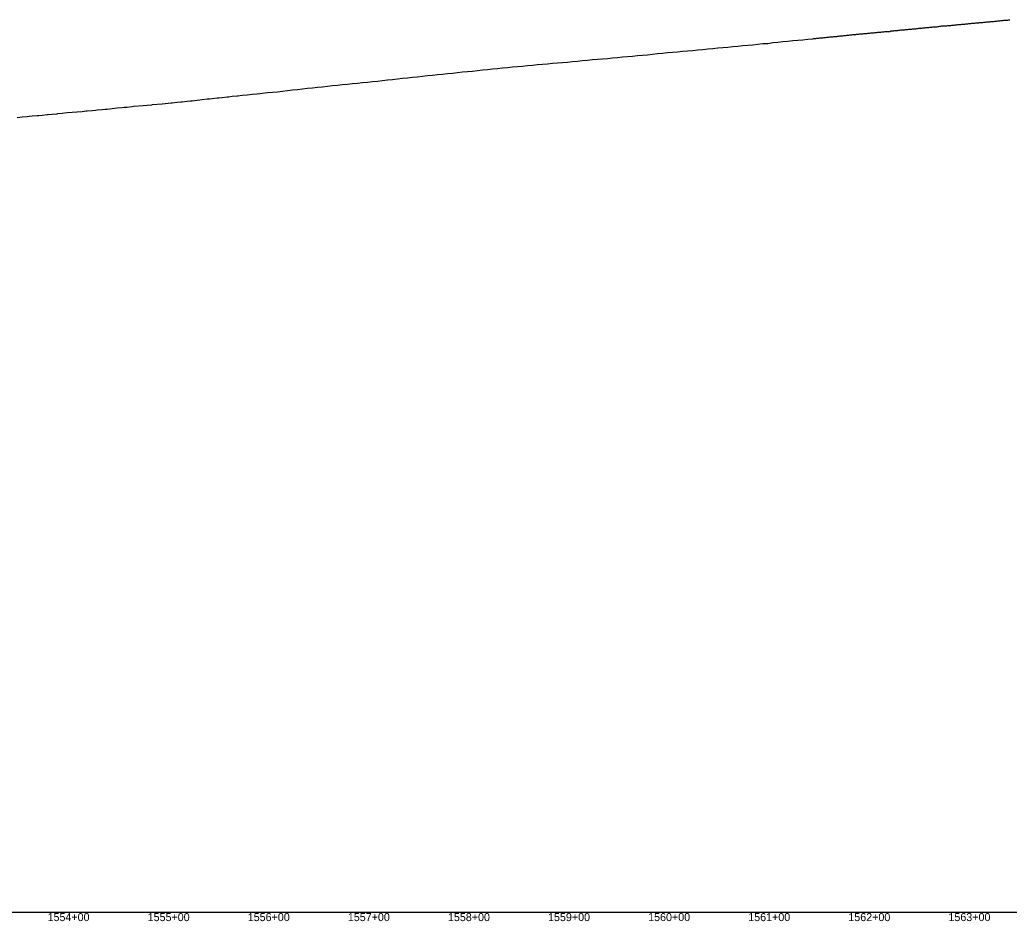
# Model space of a CAD drawing. Extents: x -3793 to 50787, y -1075 to 6138.
# Drawn here: x 42791 to 43780, y -1009 to -108 of the extents above; entities that cross this region are included whole.
import ezdxf

# ---------------------------------------------------------------- set-up
doc = ezdxf.new("R2010")
doc.units = 0
for name, color, linetype in [('RD_DDB_Profile_EX', 7, 'Continuous'), ('RD_DDB_StaTX', 7, 'Continuous'), ('RD_GPK_Profile_Cell', 7, 'Continuous')]:
    doc.layers.add(name, color=color, linetype=linetype)

msp = doc.modelspace()

# ---------------------------------------------------------------- linework, layer by layer
at = {"layer": 'RD_DDB_Profile_EX'}
for points in [[(43735.430136, -112.555875), (43736.422046, -112.406265), (43737.423893, -112.25738), (43738.425672, -112.207505), (43739.42752, -112.156585), (43740.429366, -112.05599), (43741.42128, -111.95676), (43742.423127, -111.80723), (43743.425161, -111.75553), (43744.427007, -111.70563), (43745.428854, -111.55674), (43746.420765, -111.456805), (43747.422614, -111.356565), (43748.424391, -111.255975), (43749.426237, -111.20643), (43750.428083, -111.05726), (43751.420001, -110.95695), (43752.421849, -110.907435), (43753.42362, -110.856795), (43754.425466, -110.75728), (43755.427315, -110.706995), (43756.419236, -110.557055), (43757.421004, -110.457955), (43758.42285, -110.30847), (43759.424956, -110.25735), (43760.426802, -110.206715), (43761.418721, -110.106775), (43762.420492, -110.056495), (43763.422338, -109.90698), (43764.424186, -109.856685), (43765.426032, -109.757185), (43766.417956, -109.607645), (43767.419722, -109.55653), (43768.42157, -109.506615), (43769.423416, -109.307965), (43770.425263, -109.2068), (43771.417192, -109.15685), (43772.418954, -109.106505), (43773.420801, -108.95703), (43774.422647, -108.808015), (43775.42475, -108.75696), (43776.416593, -108.706605), (43777.418442, -108.60711), (43778.420288, -108.55636), (43779.422134, -108.506015), (43780.42398, -108.3074)], [(43635.443777, -122.051215), (43636.445623, -121.95139), (43637.44747, -121.85158), (43638.439335, -121.751735), (43639.441183, -121.701715), (43640.443263, -121.601165), (43641.445109, -121.501255), (43642.446956, -121.45134), (43643.438818, -121.35139), (43644.440647, -121.251575), (43645.442494, -121.10188), (43646.444341, -121.001875), (43647.436207, -120.9517), (43648.438055, -120.75203), (43649.439878, -120.752005), (43650.441725, -120.701965), (43651.443827, -120.55151), (43652.43569, -120.40166), (43653.437538, -120.351865), (43654.439364, -120.25186), (43655.441211, -120.151845), (43656.443058, -120.101935), (43657.434927, -119.952115), (43658.436749, -119.85234), (43659.438595, -119.902175), (43660.440442, -119.90156), (43661.44229, -119.50251), (43662.434164, -119.452565), (43663.43598, -119.35282), (43664.437827, -119.252925), (43665.439928, -119.10265), (43666.441776, -119.00277), (43667.433646, -118.952565), (43668.435466, -118.852395), (43669.437313, -118.70264), (43670.43916, -118.5529), (43671.441007, -118.45317), (43672.432851, -118.303395), (43673.434698, -118.25318), (43674.436545, -118.25312), (43675.438392, -118.203225), (43676.430272, -118.103465), (43677.432084, -118.00301), (43678.43393, -117.853685), (43679.435777, -117.803995), (43680.437878, -117.75278), (43681.429755, -117.652665), (43682.431569, -117.55293), (43683.433416, -117.403205), (43684.435263, -117.30368), (43685.43711, -117.303415), (43686.428954, -117.35251), (43687.430801, -117.053185), (43688.432649, -116.953275), (43689.434495, -116.804), (43690.436342, -116.753895), (43691.428186, -116.70373), (43692.430033, -116.603605), (43693.431881, -116.503925), (43694.433728, -116.30426), (43695.435575, -116.204125), (43696.427672, -116.103465), (43697.42952, -116.00377), (43698.431367, -115.953875), (43699.433214, -115.95354), (43700.435015, -115.80386), (43701.426906, -115.65437), (43702.428753, -115.554245), (43703.4306, -115.45435), (43704.432447, -115.404455), (43705.434243, -115.30456), (43706.426139, -115.204355), (43707.427986, -115.20393), (43708.429833, -114.90509), (43709.43168, -114.904925), (43710.433473, -114.80503), (43711.425372, -114.754805), (43712.427471, -114.50493), (43713.429318, -114.45429), (43714.431166, -114.50387), (43715.432961, -114.304485), (43716.424857, -114.30427), (43717.426704, -114.254365), (43718.428553, -114.10473), (43719.430343, -114.004545), (43720.432189, -113.90493), (43721.424091, -113.854985), (43722.42594, -113.705675), (43723.427787, -113.65548), (43724.429572, -113.555585), (43725.431418, -113.455375), (43726.423326, -113.35606), (43727.425174, -113.256175), (43728.427272, -113.10578), (43729.42906, -112.955895), (43730.430907, -112.955705), (43731.422811, -112.955465), (43732.424659, -112.805875), (43733.426506, -112.705985), (43734.428289, -112.606095), (43735.430136, -112.555875)], [(43348.463286, -149.604085), (43353.461617, -149.004325), (43358.459948, -148.604155), (43363.45828, -148.153985), (43368.456631, -147.704165), (43373.454961, -147.25398), (43378.45615, -146.85322), (43383.4545, -146.452745), (43388.455691, -145.90332), (43393.454021, -145.45283), (43398.452369, -144.953385), (43403.453562, -144.50328), (43408.45191, -144.052445), (43413.453104, -143.504135), (43418.451432, -143.20216), (43423.452626, -142.504635), (43428.450975, -142.104455), (43433.449322, -141.653205), (43438.450519, -141.10459), (43443.448844, -140.70367), (43448.450041, -140.30393), (43453.448389, -139.704535), (43458.449587, -139.30404), (43463.450761, -138.85387), (43468.449111, -138.403735), (43473.450309, -137.85397), (43478.451507, -137.355145), (43483.452678, -136.954935), (43488.453874, -136.45468), (43493.455071, -135.956005), (43498.456268, -135.60458), (43503.457431, -134.95658), (43508.458626, -134.60562), (43513.456988, -134.106705), (43518.458148, -133.656985), (43523.459344, -133.20463), (43528.460578, -132.656195), (43533.458943, -132.107405), (43538.454465, -131.9037), (43543.449975, -131.105045), (43548.4455, -130.65454), (43553.427994, -130.10443), (43558.423441, -129.603805), (43563.418874, -129.15317), (43568.414308, -128.65254), (43573.40679, -128.201305), (43578.402171, -127.70087), (43583.456508, -127.200595), (43584.458837, -127.10009), (43585.460466, -127.050015), (43585.789219, -127.033425), (43586.452295, -127.000035), (43587.454143, -126.800195), (43588.455988, -126.750235), (43589.457835, -126.600355), (43590.459681, -126.450465), (43591.451531, -126.400495), (43592.453379, -126.300595), (43593.455218, -126.250735), (43594.457065, -126.100885), (43595.459168, -126.0002), (43596.451014, -125.85025), (43597.452862, -125.75036), (43598.454705, -125.650425), (43599.456551, -125.550555), (43600.448402, -125.50058), (43601.45025, -125.40068), (43602.452088, -125.30087), (43603.453935, -125.20098), (43604.455782, -125.15092), (43605.447638, -125.050975), (43606.449485, -124.9012), (43607.451574, -124.90048), (43608.453421, -124.80054), (43609.455268, -124.60071), (43610.447121, -124.45081), (43611.448968, -124.300965), (43612.450805, -124.250965), (43613.452652, -124.201), (43614.444509, -124.051185), (43615.446357, -123.90129), (43616.448189, -123.85132), (43617.450036, -123.75142), (43618.452138, -123.70075), (43619.443992, -123.55085), (43620.44584, -123.50095), (43621.447675, -123.40105), (43622.449522, -123.30115), (43623.451369, -123.10125), (43624.443228, -123.051305), (43625.445076, -123.051155), (43626.446906, -122.95124), (43627.448753, -122.801415), (43628.4506, -122.701705), (43629.442711, -122.600975), (43630.444545, -122.50107), (43631.446392, -122.40109), (43632.448239, -122.350945), (43633.440099, -122.201145), (43634.441947, -122.15123), (43635.443777, -122.051215)], [(42893.551925, -195.953715), (42895.419963, -195.78494), (42898.544633, -195.502675), (42903.53787, -194.90212), (42904.891767, -194.779875), (42914.363571, -193.92538), (42918.521767, -193.55056), (42923.163818, -193.13216), (42923.835375, -193.07163), (42933.307179, -192.21861), (42942.422984, -191.39838), (42942.778983, -191.366345), (42943.516199, -191.30006), (42948.516565, -190.700635), (42952.250787, -190.32766), (42953.517313, -190.201095), (42958.529281, -189.65184), (42961.722591, -189.33255), (42963.528753, -189.151935), (42968.532008, -188.602805), (42971.194395, -188.3372), (42973.53594, -188.10283), (42978.534888, -187.45353), (42980.666199, -187.261395), (42983.531821, -187.00266), (42988.529372, -186.452505), (42990.138003, -186.259325), (42993.52791, -185.85218), (42998.526915, -185.401635), (42999.609807, -185.27166), (43003.527064, -184.802005), (43008.530377, -184.35138), (43009.081611, -184.279735), (43013.53149, -183.70148), (43018.532684, -183.151585), (43023.533878, -182.65169), (43028.535072, -182.151795), (43033.536266, -181.7), (43038.537459, -181.052505), (43043.538546, -180.601585), (43048.539734, -180.150555), (43053.54371, -179.50124), (43058.544895, -179.04806), (43063.546042, -178.400675), (43068.547186, -177.9), (43073.551174, -177.349235), (43078.55231, -176.74763), (43083.553443, -176.19837), (43088.557362, -175.74559), (43093.558485, -175.195465), (43098.559659, -174.64253), (43103.563554, -174.143005), (43108.564666, -173.591805), (43113.568539, -173.04237), (43118.569643, -172.786625), (43123.570743, -171.99316), (43128.574657, -171.492765), (43133.575749, -170.94508), (43138.579577, -170.49223), (43143.577926, -169.94488), (43148.578745, -169.49217), (43153.577098, -168.992265), (43158.575451, -168.396175), (43163.573804, -167.894965), (43168.574883, -167.2), (43173.563304, -166.6962), (43178.561655, -166.15125), (43183.560006, -165.651235), (43188.56109, -165.15252), (43193.559441, -164.60249), (43198.557793, -164.15123), (43203.556145, -163.65243), (43208.557228, -163.10248), (43213.555581, -162.5549), (43218.554001, -161.95847), (43223.552353, -161.60239), (43228.54803, -161.003425), (43233.54638, -160.45563), (43238.542044, -160.00643), (43243.537639, -159.504065), (43248.533281, -159.004805), (43253.531627, -158.40473), (43258.517063, -157.904445), (43263.512631, -157.454995), (43268.511021, -156.956545), (43273.506579, -156.35762), (43278.502171, -155.907065), (43283.497713, -155.455855), (43288.496088, -155.00572), (43293.49162, -154.506375), (43298.487175, -154.055235), (43303.48551, -153.60457), (43308.483846, -153.154925), (43313.482181, -152.705725), (43318.480516, -152.206005), (43323.481697, -151.806345), (43328.480032, -151.404725), (43333.478367, -150.90503), (43338.476703, -150.504415), (43343.475062, -150.05384), (43348.463286, -149.604085)], [(42788.61336, -205.809825), (42791.23012, -205.599205), (42793.602169, -205.408485), (42798.594388, -205.006465), (42800.701924, -204.7535), (42803.597499, -204.408555), (42808.591081, -203.958725), (42810.173727, -203.83153), (42813.582845, -203.55745), (42818.587846, -203.10667), (42819.645531, -203.0008), (42823.583946, -202.606905), (42828.577452, -202.157775), (42829.117335, -202.1039), (42833.58514, -201.655785), (42838.589139, -201.10624), (42843.581955, -200.70802), (42848.060943, -200.30561), (42848.588545, -200.258265), (42853.589042, -199.80871), (42857.532747, -199.376625), (42858.599985, -199.26118), (42863.601751, -198.960205), (42867.004551, -198.5504), (42868.592618, -198.36139), (42873.58163, -198.007925), (42876.476355, -197.717045), (42878.571202, -197.507715), (42883.568947, -197.00508), (42885.948159, -196.7185), (42888.5601, -196.405355), (42893.551925, -195.953715)]]:
    msp.add_lwpolyline(points, dxfattribs=at)
at = {"layer": 'RD_GPK_Profile_Cell'}
msp.add_line((1000, -1000), (46610.921919, -1000), dxfattribs=at)

# ---------------------------------------------------------------- texts
at = {"layer": 'RD_DDB_StaTX'}
for s, p in [('1554+00', (42818.971301, -1009)), ('1555+00', (42918.971301, -1009)), ('1556+00', (43018.971301, -1009)), ('1557+00', (43118.971301, -1009)), ('1558+00', (43218.971301, -1009)), ('1559+00', (43318.971301, -1009)), ('1560+00', (43418.971301, -1009)), ('1561+00', (43518.971301, -1009)), ('1562+00', (43618.971301, -1009)), ('1563+00', (43718.971301, -1009))]:
    msp.add_text(s, height=8, dxfattribs=at).set_placement(p)

doc.saveas('drawing.dxf')
